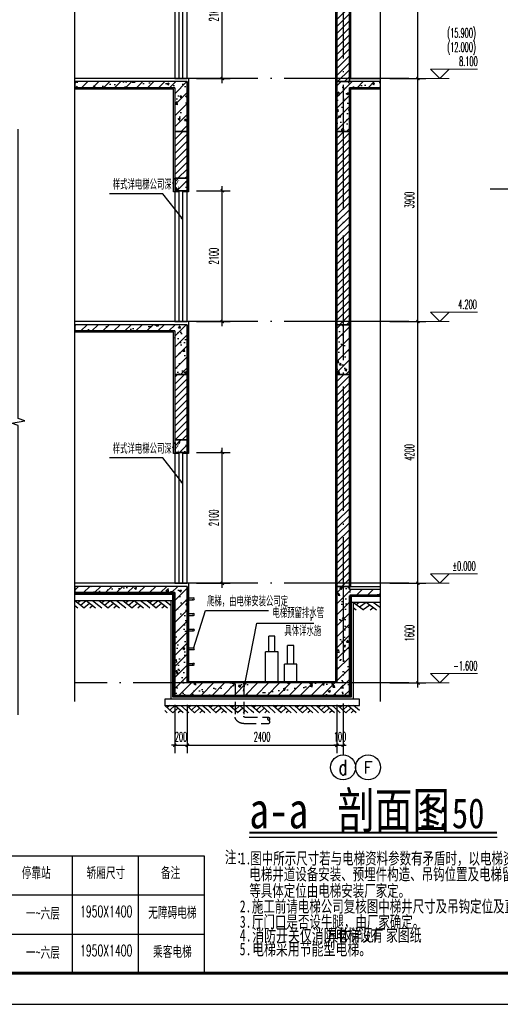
# Model space of a CAD drawing. Extents: x 1779708 to 7299578, y -1121471 to 88434.
# Tile 741 of 1056: x 6230490 to 6238197, y -973850 to -958049. Entities that reach past the tile are written whole.
import ezdxf
from ezdxf.enums import TextEntityAlignment as Align

# ---------------------------------------------------------------- set-up
doc = ezdxf.new("R2010")
doc.units = 0
doc.header["$LTSCALE"] = 1000
doc.header["$MEASUREMENT"] = 0
doc.linetypes.add('DASH', pattern=[0.35, 0.25, -0.1])
doc.linetypes.add('DOTE', pattern=[2.42, 2, -0.2, 0.02, -0.2])
doc.layers.get('0').update_dxf_attribs({"linetype": 'CONTINUOUS'})
doc.layers.get('Defpoints').update_dxf_attribs({"linetype": 'CONTINUOUS'})
for name, color, linetype in [('2', 2, 'CONTINUOUS'), ('AXIS', 3, 'CONTINUOUS'), ('AXIS_TEXT', 7, 'CONTINUOUS'), ('DIM_LEAD', 3, 'CONTINUOUS'), ('DIM_SYMB', 3, 'CONTINUOUS'), ('DOTE', 1, 'DOTE'), ('PUB_DIM', 3, 'CONTINUOUS'), ('PUB_TEXT', 7, 'CONTINUOUS'), ('PUB_TITLE', 4, 'CONTINUOUS'), ('WALL', 255, 'CONTINUOUS'), ('WINDOW', 2, 'CONTINUOUS'), ('可见线', 6, 'CONTINUOUS'), ('填充细线', 8, 'CONTINUOUS'), ('房间名称、编号', 7, 'CONTINUOUS'), ('粉刷线', 213, 'CONTINUOUS'), ('细线', 114, 'CONTINUOUS')]:
    doc.layers.add(name, color=color, linetype=linetype)
doc.layers.add('DIM_ELEV', color=3, linetype='CONTINUOUS', lineweight=13)
doc.styles.add('-仿宋_GB2312', font='txt', dxfattribs={"width": 0.8})
doc.styles.add('_TCH_AXIS', font='COMPLEX', dxfattribs={"bigfont": 'GBCBIG'})
doc.styles.add('_TCH_DIM', font='SIMPLEX.shx', dxfattribs={"width": 0.7, "bigfont": 'GBCBIG.shx'})
doc.styles.add('_TCH_DIM_T3', font='SIMPLEX.shx', dxfattribs={"width": 0.494118, "bigfont": 'GBCBIG.shx'})
doc.styles.add('COMPLEX', font='COMPLEX')
doc.styles.add('dim_font', font='SIMPLEX.shx', dxfattribs={"width": 0.8})
doc.styles.add('H1', font='txt')
doc.styles.add('仿宋', font='txt', dxfattribs={"width": 0.7})
doc.dimstyles.new('_TCH_ARCH&&50', dxfattribs={"dimtxt": 148.75, "dimasz": 50, "dimexe": 125, "dimexo": 150, "dimgap": 63.125, "dimtad": 1, "dimdec": 0, "dimzin": 0, "dimdsep": 46, "dimtxsty": '_TCH_DIM_T3', "dimblk": 'ARCHTICK', "dimcen": 0.09, "dimdle": 75, "dimclrt": 7, "dimazin": 2, "dimtfac": 1, "dimtdec": 0, "dimtix": 1, "dimtmove": 2, "dimatfit": 3, "dimfxl": 250, "dimtolj": 1, "dimtzin": 0, "dimarcsym": 0})
pattern_1 = [(45, (754033.014, 171675.97), (-56.1266008, 56.1266008), [])]
pattern_2 = [(45, (754033.01, 171675.97), (-88.3883476, 88.3883476), []), (50, (754033, 171675.97), (358.630091, -31.376067), [37.5, -412.5]), (355, (754033, 171675.97), (-69.375667, 376.096067), [30, -330]), (100.4514, (754062.9, 171673.35), (289.25469, 344.71977), [31.870095, -350.571056]), (46.1842, (754033, 171775.97), (533.620524, -82.759507), [56.25, -618.75]), (96.6356, (754077.5, 171769.07), (467.331353, 487.058935), [47.805144, -525.8565]), (351.1842, (754033, 171775.97), (467.33097, 487.0593), [45, -495]), (21, (754083, 171750.97), (298.453526, -201.309445), [37.5, -412.5]), (326, (754083, 171750.97), (121.657666, 362.575023), [30, -330]), (71.4514, (754107.9, 171734.2), (420.111314, 161.265248), [31.870095, -350.571056]), (37.5, (754033.01, 171675.97), (6.0799277, 166.446927), [0, -326, 0, -335, 0, -331.25]), (7.5, (754033.01, 171675.97), (131.534769, 197.205856), [0, -191, 0, -318.5, 0, -126.25]), (327.5, (753921.51, 171675.97), (266.911218, -11.277436), [0, -125, 0, -390, 0, -517.5]), (317.5, (753871.51, 171675.97), (291.593085, 50.052491), [0, -162.5, 0, -259, 0, -367.5])]

# ---------------------------------------------------------------- blocks, each defined once
blk = doc.blocks.new('A$C07CB7BDE')
at = {"layer": '2', "linetype": 'DASH', "ltscale": 0.8}
for p, q in [((-309, 0), (-238, -6)), ((0, 0), (-71, -6)), ((-225, -21), (-225, -531)), ((-85, -21), (-85, -551)), ((-245, -551), (-626, -551)), ((-225, -651), (-626, -651))]:
    blk.add_line(p, q, dxfattribs=at)
for centre, radius, start, end in [((-240, -21), 15, 0, 84.7817), ((-70, -21), 15, 95.2183, 180), ((-612, -576), 28.8, 119.6365, 240.3635), ((-612, -626), 28.8, 119.6365, 240.3635), ((-641, -576), 28.8, 299.6365, 60.3635), ((-245, -531), 20, 270, 0), ((-220, -510), 141, 267.9322, 343.1432)]:
    blk.add_arc(centre, radius, start, end, dxfattribs=at)
blk = doc.blocks.new('A$C3D8761CE')
at = {"layer": 'PUB_TITLE'}
blk.add_lwpolyline([(0, 0), (84100, 0), (84100, 59400), (0, 59400)], close=True, dxfattribs=at)
at = {"layer": 'PUB_TITLE', "const_width": 100}
blk.add_lwpolyline([(2500, 1000), (83100, 1000), (83100, 58400), (2500, 58400)], close=True, dxfattribs=at)
blk = doc.blocks.new('_ArchTick')
at = {"color": 0, "linetype": 'ByBlock', "const_width": 0.4}
blk.add_lwpolyline([(-0.5, -0.5), (0.5, 0.5)], dxfattribs=at)
blk = doc.blocks.new('*D2202')
at = {"layer": 'Defpoints', "color": 0, "transparency": 16777216}
for p in [(6235576, -968893), (6235676, -968893), (6235676, -969693)]:
    blk.add_point(p, dxfattribs=at)
at = {"layer": 'PUB_DIM', "color": 0, "lineweight": -2, "transparency": 16777216}
for p, q in [((6235576, -969043), (6235576, -969818)), ((6235676, -969043), (6235676, -969818)), ((6235576, -969693), (6235526, -969693)), ((6235576, -969693), (6235676, -969693)), ((6235676, -969693), (6235726, -969693))]:
    blk.add_line(p, q, dxfattribs=at)
at = {"layer": 'PUB_DIM', "color": 0, "lineweight": -2, "transparency": 16777216, "xscale": 50, "yscale": 50, "zscale": 50}
blk.add_blockref('_ArchTick', (6235576, -969693), dxfattribs=at)
at = {"layer": 'PUB_DIM', "color": 0, "lineweight": -2, "transparency": 16777216, "xscale": 50, "yscale": 50, "zscale": 50, "rotation": 180}
blk.add_blockref('_ArchTick', (6235676, -969693), dxfattribs=at)
at = {"layer": 'PUB_DIM', "color": 7, "transparency": 16777216, "insert": (6235626, -969556), "char_height": 148.8, "attachment_point": 5, "style": '_TCH_DIM_T3'}
blk.add_mtext('\\A1;100', dxfattribs=at)
blk = doc.blocks.new('*D2203')
at = {"layer": 'Defpoints', "color": 0, "transparency": 16777216}
for p in [(6233176, -968893), (6235576, -968893), (6235576, -969693)]:
    blk.add_point(p, dxfattribs=at)
at = {"layer": 'PUB_DIM', "color": 0, "lineweight": -2, "transparency": 16777216}
for p, q in [((6233176, -969043), (6233176, -969818)), ((6235576, -969043), (6235576, -969818)), ((6233101, -969693), (6235651, -969693))]:
    blk.add_line(p, q, dxfattribs=at)
at = {"layer": 'PUB_DIM', "color": 0, "lineweight": -2, "transparency": 16777216, "xscale": 50, "yscale": 50, "zscale": 50, "rotation": 180}
blk.add_blockref('_ArchTick', (6233176, -969693), dxfattribs=at)
at = {"layer": 'PUB_DIM', "color": 0, "lineweight": -2, "transparency": 16777216, "xscale": 50, "yscale": 50, "zscale": 50}
blk.add_blockref('_ArchTick', (6235576, -969693), dxfattribs=at)
at = {"layer": 'PUB_DIM', "color": 7, "transparency": 16777216, "insert": (6234376, -969556), "char_height": 148.8, "attachment_point": 5, "style": '_TCH_DIM_T3'}
blk.add_mtext('\\A1;2400', dxfattribs=at)
blk = doc.blocks.new('*D2204')
at = {"layer": 'Defpoints', "color": 0, "transparency": 16777216}
for p in [(6232976, -968893), (6233176, -968893), (6233176, -969693)]:
    blk.add_point(p, dxfattribs=at)
at = {"layer": 'PUB_DIM', "color": 0, "lineweight": -2, "transparency": 16777216}
for p, q in [((6232976, -969043), (6232976, -969818)), ((6233176, -969043), (6233176, -969818)), ((6232976, -969693), (6232926, -969693)), ((6232976, -969693), (6233176, -969693)), ((6233176, -969693), (6233226, -969693))]:
    blk.add_line(p, q, dxfattribs=at)
at = {"layer": 'PUB_DIM', "color": 0, "lineweight": -2, "transparency": 16777216, "xscale": 50, "yscale": 50, "zscale": 50}
blk.add_blockref('_ArchTick', (6232976, -969693), dxfattribs=at)
at = {"layer": 'PUB_DIM', "color": 0, "lineweight": -2, "transparency": 16777216, "xscale": 50, "yscale": 50, "zscale": 50, "rotation": 180}
blk.add_blockref('_ArchTick', (6233176, -969693), dxfattribs=at)
at = {"layer": 'PUB_DIM', "color": 7, "transparency": 16777216, "insert": (6233076, -969556), "char_height": 148.8, "attachment_point": 5, "style": '_TCH_DIM_T3'}
blk.add_mtext('\\A1;200', dxfattribs=at)
blk = doc.blocks.new('_AXISO')
blk.add_circle((0, 0), 0.5)
at = {"layer": 'AXIS_TEXT', "style": 'COMPLEX', "width": 1.041667}
blk.add_attdef('A', text='', height=0.56, dxfattribs=at).set_placement((-0.25, -0.28), (0.25, -0.28), align=Align.FIT)
blk = doc.blocks.new('*D2223')
at = {"layer": 'Defpoints', "color": 0, "transparency": 16777216}
for p in [(6236276, -955093), (6236876, -955093), (6236276, -958993)]:
    blk.add_point(p, dxfattribs=at)
at = {"layer": 'PUB_DIM', "color": 0, "lineweight": -2, "transparency": 16777216}
for p, q in [((6236876, -959068), (6236876, -955018)), ((6236426, -955093), (6237001, -955093)), ((6236426, -958993), (6237001, -958993))]:
    blk.add_line(p, q, dxfattribs=at)
at = {"layer": 'PUB_DIM', "color": 0, "lineweight": -2, "transparency": 16777216, "xscale": 50, "yscale": 50, "zscale": 50}
for p, rotation in [((6236876, -955093), 90), ((6236876, -958993), 270)]:
    blk.add_blockref('_ArchTick', p, dxfattribs=dict(at, rotation=rotation))
at = {"layer": 'PUB_DIM', "color": 7, "transparency": 16777216, "insert": (6236739, -957043), "char_height": 148.8, "attachment_point": 5, "rotation": 90, "style": '_TCH_DIM_T3'}
blk.add_mtext('\\A1;3900', dxfattribs=at)
blk = doc.blocks.new('*D2224')
at = {"layer": 'Defpoints', "color": 0, "transparency": 16777216}
for p in [(6236276, -958993), (6236876, -958993), (6236276, -962893)]:
    blk.add_point(p, dxfattribs=at)
at = {"layer": 'PUB_DIM', "color": 0, "lineweight": -2, "transparency": 16777216}
for p, q in [((6236876, -962968), (6236876, -958918)), ((6236426, -958993), (6237001, -958993)), ((6236426, -962893), (6237001, -962893))]:
    blk.add_line(p, q, dxfattribs=at)
at = {"layer": 'PUB_DIM', "color": 0, "lineweight": -2, "transparency": 16777216, "xscale": 50, "yscale": 50, "zscale": 50}
for p, rotation in [((6236876, -958993), 90), ((6236876, -962893), 270)]:
    blk.add_blockref('_ArchTick', p, dxfattribs=dict(at, rotation=rotation))
at = {"layer": 'PUB_DIM', "color": 7, "transparency": 16777216, "insert": (6236739, -960943), "char_height": 148.8, "attachment_point": 5, "rotation": 90, "style": '_TCH_DIM_T3'}
blk.add_mtext('\\A1;3900', dxfattribs=at)
blk = doc.blocks.new('*D2225')
at = {"layer": 'Defpoints', "color": 0, "transparency": 16777216}
for p in [(6236276, -962893), (6236876, -962893), (6236276, -967093)]:
    blk.add_point(p, dxfattribs=at)
at = {"layer": 'PUB_DIM', "color": 0, "lineweight": -2, "transparency": 16777216}
for p, q in [((6236426, -962893), (6237001, -962893)), ((6236876, -967168), (6236876, -962818)), ((6236426, -967093), (6237001, -967093))]:
    blk.add_line(p, q, dxfattribs=at)
at = {"layer": 'PUB_DIM', "color": 0, "lineweight": -2, "transparency": 16777216, "xscale": 50, "yscale": 50, "zscale": 50}
for p, rotation in [((6236876, -962893), 90), ((6236876, -967093), 270)]:
    blk.add_blockref('_ArchTick', p, dxfattribs=dict(at, rotation=rotation))
at = {"layer": 'PUB_DIM', "color": 7, "transparency": 16777216, "insert": (6236739, -964993), "char_height": 148.8, "attachment_point": 5, "rotation": 90, "style": '_TCH_DIM_T3'}
blk.add_mtext('\\A1;4200', dxfattribs=at)
blk = doc.blocks.new('*D2226')
at = {"layer": 'Defpoints', "color": 0, "transparency": 16777216}
for p in [(6236276, -967093), (6236876, -967093), (6236276, -968693)]:
    blk.add_point(p, dxfattribs=at)
at = {"layer": 'PUB_DIM', "color": 0, "lineweight": -2, "transparency": 16777216}
for p, q in [((6236876, -968768), (6236876, -967018)), ((6236426, -967093), (6237001, -967093)), ((6236426, -968693), (6237001, -968693))]:
    blk.add_line(p, q, dxfattribs=at)
at = {"layer": 'PUB_DIM', "color": 0, "lineweight": -2, "transparency": 16777216, "xscale": 50, "yscale": 50, "zscale": 50}
for p, rotation in [((6236876, -967093), 90), ((6236876, -968693), 270)]:
    blk.add_blockref('_ArchTick', p, dxfattribs=dict(at, rotation=rotation))
at = {"layer": 'PUB_DIM', "color": 7, "transparency": 16777216, "insert": (6236739, -967893), "char_height": 148.8, "attachment_point": 5, "rotation": 90, "style": '_TCH_DIM_T3'}
blk.add_mtext('\\A1;1600', dxfattribs=at)
blk = doc.blocks.new('$LinePat$素土夯实')
at = {"color": 0}
for p, q in [((0, -210), (210, 0)), ((120, -300), (420, 0)), ((420, 0), (608, -188)), ((495, -300), (795, 0)), ((615, 0), (705, -90)), ((210, -210), (300, -300)), ((315, -105), (502, -293)), ((705, -300), (795, -210))]:
    blk.add_line(p, q, dxfattribs=at)
blk = doc.blocks.new('*D2255')
at = {"layer": 'Defpoints', "color": 0, "transparency": 16777216}
for p in [(6233176, -956893), (6233739, -956893), (6233176, -958993)]:
    blk.add_point(p, dxfattribs=at)
at = {"layer": 'PUB_DIM', "color": 0, "lineweight": -2, "transparency": 16777216}
for p, q in [((6233326, -956893), (6233864, -956893)), ((6233739, -959068), (6233739, -956818)), ((6233326, -958993), (6233864, -958993))]:
    blk.add_line(p, q, dxfattribs=at)
at = {"layer": 'PUB_DIM', "color": 0, "lineweight": -2, "transparency": 16777216, "xscale": 50, "yscale": 50, "zscale": 50}
for p, rotation in [((6233739, -956893), 90), ((6233739, -958993), 270)]:
    blk.add_blockref('_ArchTick', p, dxfattribs=dict(at, rotation=rotation))
at = {"layer": 'PUB_DIM', "color": 7, "transparency": 16777216, "insert": (6233602, -957943), "char_height": 148.8, "attachment_point": 5, "rotation": 90, "style": '_TCH_DIM_T3'}
blk.add_mtext('\\A1;2100', dxfattribs=at)
blk = doc.blocks.new('*D2256')
at = {"layer": 'Defpoints', "color": 0, "transparency": 16777216}
for p in [(6233176, -960793), (6233739, -960793), (6233176, -962893)]:
    blk.add_point(p, dxfattribs=at)
at = {"layer": 'PUB_DIM', "color": 0, "lineweight": -2, "transparency": 16777216}
for p, q in [((6233326, -960793), (6233864, -960793)), ((6233739, -962968), (6233739, -960718)), ((6233326, -962893), (6233864, -962893))]:
    blk.add_line(p, q, dxfattribs=at)
at = {"layer": 'PUB_DIM', "color": 0, "lineweight": -2, "transparency": 16777216, "xscale": 50, "yscale": 50, "zscale": 50}
for p, rotation in [((6233739, -960793), 90), ((6233739, -962893), 270)]:
    blk.add_blockref('_ArchTick', p, dxfattribs=dict(at, rotation=rotation))
at = {"layer": 'PUB_DIM', "color": 7, "transparency": 16777216, "insert": (6233602, -961843), "char_height": 148.8, "attachment_point": 5, "rotation": 90, "style": '_TCH_DIM_T3'}
blk.add_mtext('\\A1;2100', dxfattribs=at)
blk = doc.blocks.new('*D2257')
at = {"layer": 'Defpoints', "color": 0, "transparency": 16777216}
for p in [(6233176, -964993), (6233739, -964993), (6233176, -967093)]:
    blk.add_point(p, dxfattribs=at)
at = {"layer": 'PUB_DIM', "color": 0, "lineweight": -2, "transparency": 16777216}
for p, q in [((6233739, -967168), (6233739, -964918)), ((6233326, -964993), (6233864, -964993)), ((6233326, -967093), (6233864, -967093))]:
    blk.add_line(p, q, dxfattribs=at)
at = {"layer": 'PUB_DIM', "color": 0, "lineweight": -2, "transparency": 16777216, "xscale": 50, "yscale": 50, "zscale": 50}
for p, rotation in [((6233739, -964993), 90), ((6233739, -967093), 270)]:
    blk.add_blockref('_ArchTick', p, dxfattribs=dict(at, rotation=rotation))
at = {"layer": 'PUB_DIM', "color": 7, "transparency": 16777216, "insert": (6233602, -966043), "char_height": 148.8, "attachment_point": 5, "rotation": 90, "style": '_TCH_DIM_T3'}
blk.add_mtext('\\A1;2100', dxfattribs=at)

msp = doc.modelspace()

# ---------------------------------------------------------------- hatches: boundary and pattern name
at = {"layer": '填充细线'}
h = msp.add_hatch(dxfattribs=at)
h.set_pattern_fill('ANSI31', color=256, scale=50, style=0)
h.set_pattern_definition(pattern_1)
h.paths.add_polyline_path([(6235776.3, -955943.3), (6235576.3, -955943.3), (6235576.3, -959043.3), (6235776.3, -959043.3)])
h = msp.add_hatch(dxfattribs=at)
h.set_pattern_fill('钢筋混凝土', color=256, scale=50, style=0)
h.set_pattern_definition(pattern_2)
h.paths.add_polyline_path([(6233176.3, -959043.3), (6231376.3, -959043.3), (6231376.3, -959143.3), (6232976.3, -959143.3), (6232976.3, -959843.3), (6233176.3, -959843.3)])
h = msp.add_hatch(dxfattribs=at)
h.set_pattern_fill('钢筋混凝土', color=256, scale=50, style=0)
h.set_pattern_definition(pattern_2)
h.paths.add_polyline_path([(6235776.3, -959143.3), (6236276.3, -959143.3), (6236276.3, -959043.3), (6235576.3, -959043.3), (6235576.3, -959843.3), (6235776.3, -959843.3)])
h = msp.add_hatch(dxfattribs=at)
h.set_pattern_fill('ANSI31', color=256, scale=50, style=0)
h.set_pattern_definition(pattern_1)
h.paths.add_polyline_path([(6233176.3, -959843.3), (6232976.3, -959843.3), (6232976.3, -960593.3), (6233176.3, -960593.3)])
h = msp.add_hatch(dxfattribs=at)
h.set_pattern_fill('ANSI31', color=256, scale=50, style=0)
h.set_pattern_definition(pattern_1)
h.paths.add_polyline_path([(6235776.3, -959843.3), (6235576.3, -959843.3), (6235576.3, -962943.3), (6235776.3, -962943.3)])
h = msp.add_hatch(dxfattribs=at)
h.set_pattern_fill('钢筋混凝土', color=256, scale=50, style=0)
h.set_pattern_definition(pattern_2)
h.paths.add_polyline_path([(6233176.3, -960593.3), (6232976.3, -960593.3), (6232976.3, -960793.3), (6233176.3, -960793.3)])
h = msp.add_hatch(dxfattribs=at)
h.set_pattern_fill('钢筋混凝土', color=256, scale=50, style=0)
h.set_pattern_definition(pattern_2)
h.paths.add_polyline_path([(6233176.3, -962943.3), (6231376.3, -962943.3), (6231376.3, -963043.3), (6232976.3, -963043.3), (6232976.3, -963743.3), (6233176.3, -963743.3)])
h = msp.add_hatch(dxfattribs=at)
h.set_pattern_fill('钢筋混凝土', color=256, scale=50, style=0)
h.set_pattern_definition(pattern_2)
h.paths.add_polyline_path([(6235776.3, -962943.3), (6235576.3, -962943.3), (6235576.3, -963743.3), (6235776.3, -963743.3)])
h = msp.add_hatch(dxfattribs=at)
h.set_pattern_fill('ANSI31', color=256, scale=50, style=0)
h.set_pattern_definition(pattern_1)
h.paths.add_polyline_path([(6233176.3, -963743.3), (6232976.3, -963743.3), (6232976.3, -964793.3), (6233176.3, -964793.3)])
h = msp.add_hatch(dxfattribs=at)
h.set_pattern_fill('ANSI31', color=256, scale=50, style=0)
h.set_pattern_definition([(45, (754033.014, 167775.97), (-56.1266008, 56.1266008), [])])
h.paths.add_polyline_path([(6235776.3, -963743.3), (6235576.3, -963743.3), (6235576.3, -967143.3), (6235776.3, -967143.3)])
h = msp.add_hatch(dxfattribs=at)
h.set_pattern_fill('钢筋混凝土', color=256, scale=50, style=0)
h.set_pattern_definition(pattern_2)
h.paths.add_polyline_path([(6233176.3, -964793.3), (6232976.3, -964793.3), (6232976.3, -964993.3), (6233176.3, -964993.3)])
h = msp.add_hatch(dxfattribs=at)
h.set_pattern_fill('钢筋混凝土', color=256, scale=50, style=0)
h.set_pattern_definition(pattern_2)
h.paths.add_polyline_path([(6233176.3, -967143.3), (6231376.3, -967143.3), (6231376.3, -967243.3), (6232976.3, -967243.3), (6232976.3, -968893.3), (6235776.3, -968893.3), (6235776.3, -967293.3), (6236276.3, -967293.3), (6236276.3, -967193.3), (6235776.3, -967193.3), (6235776.3, -967143.3), (6235576.3, -967143.3), (6235576.3, -968693.3), (6233176.3, -968693.3)])

# ---------------------------------------------------------------- linework, layer by layer
at = {"layer": '2', "linetype": 'DASH', "const_width": 10}
msp.add_lwpolyline([(6236276.3, -967288.3), (6235791.3, -967288.3), (6235791.3, -968908.3), (6232961.3, -968908.3), (6232961.3, -967258.3), (6231376.3, -967258.3)], dxfattribs=at)
at = {"layer": '2'}
for points in [[(6236276.3, -967283.3), (6235786.3, -967283.3), (6235786.3, -968903.3), (6232966.3, -968903.3), (6232966.3, -967253.3), (6231376.3, -967253.3)], [(6236276.3, -967293.3), (6235796.3, -967293.3), (6235796.3, -968913.3), (6232956.3, -968913.3), (6232956.3, -967263.3), (6231376.3, -967263.3)]]:
    msp.add_lwpolyline(points, dxfattribs=at)
at = {"layer": 'AXIS'}
msp.add_line((6235676.3, -969024.2), (6235676.3, -969848.8), dxfattribs=at)
msp.add_circle((6236076.3, -970048.8), 200, dxfattribs=at)
at = {"layer": 'DIM_ELEV'}
for p, q in [((6237226.3, -958993.3), (6237076.3, -958843.3)), ((6237076.3, -958843.3), (6237830.1, -958843.3)), ((6237226.3, -958993.3), (6237376.3, -958843.3)), ((6236876.3, -958993.3), (6237376.3, -958993.3)), ((6237226.3, -962893.3), (6237076.3, -962743.3)), ((6237076.3, -962743.3), (6237830.1, -962743.3)), ((6237226.3, -962893.3), (6237376.3, -962743.3)), ((6236876.3, -962893.3), (6237376.3, -962893.3)), ((6237226.3, -967093.3), (6237076.3, -966943.3)), ((6237076.3, -966943.3), (6237830.1, -966943.3)), ((6237226.3, -967093.3), (6237376.3, -966943.3)), ((6236876.3, -967093.3), (6237376.3, -967093.3)), ((6237226.3, -968693.3), (6237076.3, -968543.3)), ((6237076.3, -968543.3), (6237830.1, -968543.3)), ((6237226.3, -968693.3), (6237376.3, -968543.3)), ((6236876.3, -968693.3), (6237376.3, -968693.3))]:
    msp.add_line(p, q, dxfattribs=at)
at = {"layer": 'DIM_LEAD'}
for p, q in [((6232785.7, -960841.3), (6231929.8, -960841.3)), ((6233089, -961231.3), (6232785.7, -960841.3)), ((6232785.7, -965081.1), (6231929.8, -965081.1)), ((6233089, -965471.2), (6232785.7, -965081.1)), ((6233276.3, -968137.7), (6233466.7, -967528.9)), ((6233466.7, -967528.9), (6234479.6, -967528.9)), ((6234077.5, -968823.6), (6234291.6, -967732.1)), ((6234291.6, -967732.1), (6235204.5, -967732.1))]:
    msp.add_line(p, q, dxfattribs=at)
at = {"layer": 'DIM_LEAD', "const_width": 20}
for points in [[(6233095.1, -961239.2, 1), (6233082.8, -961223.4, 1)], [(6233095.1, -965479.1, 1), (6233082.8, -965463.3, 1)]]:
    msp.add_lwpolyline(points, format="xyb", close=True, dxfattribs=at)
at = {"layer": 'DIM_SYMB'}
for points in [[(6231376.3, -968993.3), (6231376.3, -957649.5), (6231271.3, -957611.3), (6231481.3, -957574.3), (6231376.3, -957537), (6231376.3, -946193.3)], [(6236276.3, -968993.3), (6236276.3, -957649.5), (6236171.3, -957611.3), (6236381.3, -957574.3), (6236276.3, -957537), (6236276.3, -946193.3)], [(6230465.4, -969205.9), (6230465.4, -964562.2), (6230360.4, -964523.9), (6230570.4, -964486.9), (6230465.4, -964449.7), (6230465.4, -959805.9)], [(6238034.7, -960764.7), (6245328.4, -960764.7), (6245366.6, -960659.7), (6245403.7, -960869.7), (6245440.9, -960764.7), (6252734.7, -960764.7)], [(6234171.7, -971165.3), (6238145.9, -971165.3)]]:
    msp.add_lwpolyline(points, dxfattribs=at)
at = {"layer": 'DIM_SYMB', "const_width": 35}
msp.add_lwpolyline([(6234171.7, -971095.3), (6238145.9, -971095.3)], dxfattribs=at)
at = {"layer": 'DOTE'}
for p, q in [((6235676.3, -946993.3), (6235676.3, -968693.3)), ((6236731.1, -958993.3), (6231376.3, -958993.3)), ((6236731.1, -962893.3), (6231376.3, -962893.3)), ((6236731.1, -967093.3), (6231376.3, -967093.3)), ((6236731.1, -968693.3), (6231376.3, -968693.3))]:
    msp.add_line(p, q, dxfattribs=at)
at = {"layer": 'PUB_DIM'}
for p, q in [((6217594.5, -971465.4), (6233446.1, -971465.4)), ((6231332.6, -971465.4), (6231332.6, -973350.2)), ((6231332.6, -971465.4), (6231332.6, -973350.2)), ((6232389.3, -971465.4), (6232389.3, -973350.2)), ((6232389.3, -971465.4), (6232389.3, -973350.2)), ((6233446.1, -971465.4), (6233446.1, -973350.2)), ((6233446.1, -971465.4), (6233446.1, -973350.2)), ((6219619, -972093.7), (6233446.1, -972093.7)), ((6217594.5, -972721.9), (6233446.1, -972721.9)), ((6217594.5, -973350.2), (6233446.1, -973350.2))]:
    msp.add_line(p, q, dxfattribs=at)
at = {"layer": 'WALL'}
for p, q in [((6235576.3, -950093.3), (6235576.3, -968693.3)), ((6235776.3, -955243.3), (6235776.3, -959043.3)), ((6233176.3, -959043.3), (6231376.3, -959043.3)), ((6233176.3, -959043.3), (6233176.3, -960793.3)), ((6236276.3, -959043.3), (6235576.3, -959043.3)), ((6232976.3, -959143.3), (6231376.3, -959143.3)), ((6232976.3, -959143.3), (6232976.3, -960793.3)), ((6236276.3, -959143.3), (6235776.3, -959143.3)), ((6235776.3, -959143.3), (6235776.3, -967193.3)), ((6233176.3, -959843.3), (6232976.3, -959843.3)), ((6235776.3, -959843.3), (6235576.3, -959843.3)), ((6233176.3, -960593.3), (6232976.3, -960593.3)), ((6233176.3, -960793.3), (6232976.3, -960793.3)), ((6233176.3, -962943.3), (6231376.3, -962943.3)), ((6232976.3, -963043.3), (6231376.3, -963043.3)), ((6232976.3, -963043.3), (6232976.3, -964993.3)), ((6233176.3, -962943.3), (6233176.3, -964993.3)), ((6235776.3, -962943.3), (6235576.3, -962943.3)), ((6233176.3, -963743.3), (6232976.3, -963743.3)), ((6235776.3, -963743.3), (6235576.3, -963743.3)), ((6233176.3, -964793.3), (6232976.3, -964793.3)), ((6233176.3, -964993.3), (6232976.3, -964993.3)), ((6233176.3, -967143.3), (6231376.3, -967143.3)), ((6233176.3, -967143.3), (6233176.3, -968693.3)), ((6235776.3, -967143.3), (6235576.3, -967143.3)), ((6236276.3, -967193.3), (6235776.3, -967193.3)), ((6232976.3, -967243.3), (6231376.3, -967243.3)), ((6232976.3, -967243.3), (6232976.3, -968893.3)), ((6233176.3, -967328.3), (6233276.3, -967328.3)), ((6236276.3, -967293.3), (6235776.3, -967293.3)), ((6235776.3, -967293.3), (6235776.3, -968893.3)), ((6232946.3, -967373.3), (6231376.3, -967373.3)), ((6233176.3, -967358.3), (6233276.3, -967358.3)), ((6236276.3, -967403.3), (6235776.3, -967403.3)), ((6233176.3, -967578.3), (6233276.3, -967578.3)), ((6233176.3, -967608.3), (6233276.3, -967608.3)), ((6233176.3, -967828.3), (6233276.3, -967828.3)), ((6233176.3, -967858.3), (6233276.3, -967858.3)), ((6234483.6, -968193.2), (6234483.6, -967943.2)), ((6234583.6, -967943.2), (6234483.6, -967943.2)), ((6234583.6, -968193.2), (6234583.6, -967943.2)), ((6233176.3, -968128.3), (6233276.3, -968128.3)), ((6234783.6, -968393.2), (6234783.6, -968093.2)), ((6234883.6, -968093.2), (6234783.6, -968093.2)), ((6234883.6, -968393.2), (6234883.6, -968093.2)), ((6233176.3, -968158.3), (6233276.3, -968158.3)), ((6234633.6, -968193.2), (6234433.6, -968193.2)), ((6234433.6, -968693.2), (6234433.6, -968193.2)), ((6234633.6, -968693.2), (6234633.6, -968193.2)), ((6233176.3, -968378.3), (6233276.3, -968378.3)), ((6233176.3, -968408.3), (6233276.3, -968408.3)), ((6234933.6, -968393.2), (6234733.6, -968393.2)), ((6234733.6, -968693.2), (6234733.6, -968393.2)), ((6234933.6, -968693.2), (6234933.6, -968393.2)), ((6235576.3, -968693.3), (6233176.3, -968693.3)), ((6235776.3, -968893.3), (6232976.3, -968893.3))]:
    msp.add_line(p, q, dxfattribs=at)
for points in [[(6236276.3, -967303.3), (6235806.3, -967303.3), (6235806.3, -968923.3), (6232946.3, -968923.3), (6232946.3, -967273.3), (6231376.3, -967273.3)], [(6235836.3, -967403.3), (6235836.3, -968953.3), (6232916.3, -968953.3), (6232916.3, -967373.3)]]:
    msp.add_lwpolyline(points, dxfattribs=at)
msp.add_lwpolyline([(6235936.3, -968953.3), (6232816.3, -968953.3), (6232816.3, -969053.3), (6235936.3, -969053.3)], close=True, dxfattribs=at)
for centre, start, end in [((6233276.3, -967343.3), 90, 270), ((6233276.3, -967343.3), 270, 90), ((6233276.3, -967593.3), 90, 270), ((6233276.3, -967593.3), 270, 90), ((6233276.3, -967843.3), 90, 270), ((6233276.3, -967843.3), 270, 90), ((6233276.3, -968143.3), 90, 270), ((6233276.3, -968143.3), 270, 90), ((6233276.3, -968393.3), 90, 270), ((6233276.3, -968393.3), 270, 90)]:
    msp.add_arc(centre, 15, start, end, dxfattribs=at)
at = {"layer": 'WINDOW'}
for p, q in [((6233046.3, -958993.3), (6233046.3, -956893.3)), ((6233106.3, -958993.3), (6233106.3, -956893.3)), ((6233046.3, -962893.3), (6233046.3, -960793.3)), ((6233106.3, -962893.3), (6233106.3, -960793.3)), ((6233046.3, -967093.3), (6233046.3, -964993.3)), ((6233106.3, -967093.3), (6233106.3, -964993.3))]:
    msp.add_line(p, q, dxfattribs=at)
for points in [[(6233176.3, -956893.3), (6232976.3, -956893.3), (6232976.3, -958993.3), (6233176.3, -958993.3)], [(6233176.3, -960793.3), (6232976.3, -960793.3), (6232976.3, -962893.3), (6233176.3, -962893.3)], [(6233176.3, -964993.3), (6232976.3, -964993.3), (6232976.3, -967093.3), (6233176.3, -967093.3)]]:
    msp.add_lwpolyline(points, close=True, dxfattribs=at)
at = {"layer": '填充细线'}
for points in [[(6235776.3, -955943.3), (6235576.3, -955943.3), (6235576.3, -959043.3), (6235776.3, -959043.3)], [(6233176.3, -959043.3), (6231376.3, -959043.3), (6231376.3, -959143.3), (6232976.3, -959143.3), (6232976.3, -959843.3), (6233176.3, -959843.3)], [(6235776.3, -959143.3), (6236276.3, -959143.3), (6236276.3, -959043.3), (6235576.3, -959043.3), (6235576.3, -959843.3), (6235776.3, -959843.3)], [(6233176.3, -959843.3), (6232976.3, -959843.3), (6232976.3, -960593.3), (6233176.3, -960593.3)], [(6235776.3, -959843.3), (6235576.3, -959843.3), (6235576.3, -962943.3), (6235776.3, -962943.3)], [(6233176.3, -960593.3), (6232976.3, -960593.3), (6232976.3, -960793.3), (6233176.3, -960793.3)], [(6233176.3, -962943.3), (6231376.3, -962943.3), (6231376.3, -963043.3), (6232976.3, -963043.3), (6232976.3, -963743.3), (6233176.3, -963743.3)], [(6235776.3, -962943.3), (6235576.3, -962943.3), (6235576.3, -963743.3), (6235776.3, -963743.3)], [(6233176.3, -963743.3), (6232976.3, -963743.3), (6232976.3, -964793.3), (6233176.3, -964793.3)], [(6235776.3, -963743.3), (6235576.3, -963743.3), (6235576.3, -967143.3), (6235776.3, -967143.3)], [(6233176.3, -964793.3), (6232976.3, -964793.3), (6232976.3, -964993.3), (6233176.3, -964993.3)], [(6233176.3, -967143.3), (6231376.3, -967143.3), (6231376.3, -967243.3), (6232976.3, -967243.3), (6232976.3, -968893.3), (6235776.3, -968893.3), (6235776.3, -967293.3), (6236276.3, -967293.3), (6236276.3, -967193.3), (6235776.3, -967193.3), (6235776.3, -967143.3), (6235576.3, -967143.3), (6235576.3, -968693.3), (6233176.3, -968693.3)]]:
    msp.add_lwpolyline(points, close=True, dxfattribs=at)
at = {"layer": '粉刷线'}
for p, q in [((6235556.3, -950113.3), (6235556.3, -968673.3)), ((6233176.3, -958993.3), (6231376.3, -958993.3)), ((6233176.3, -962893.3), (6231376.3, -962893.3)), ((6233196.3, -967093.3), (6231376.3, -967093.3)), ((6233196.3, -967093.3), (6233196.3, -968673.3)), ((6235556.3, -968673.3), (6233196.3, -968673.3))]:
    msp.add_line(p, q, dxfattribs=at)
for points in [[(6236276.3, -955263.3), (6235796.3, -955263.3), (6235796.3, -958993.3), (6236276.3, -958993.3)], [(6233196.3, -958993.3), (6233196.3, -960813.3), (6233106.3, -960813.3)], [(6233046.3, -960813.3), (6232956.3, -960813.3), (6232956.3, -959163.3), (6231376.3, -959163.3)], [(6236276.3, -959163.3), (6235796.3, -959163.3), (6235796.3, -967143.3), (6236276.3, -967143.3)], [(6233196.3, -962893.3), (6233196.3, -965013.3), (6233106.3, -965013.3)], [(6233046.3, -965013.3), (6232956.3, -965013.3), (6232956.3, -963063.3), (6231376.3, -963063.3)]]:
    msp.add_lwpolyline(points, dxfattribs=at)

# ---------------------------------------------------------------- block references
at = {"layer": 'AXIS'}
ref = msp.add_blockref('_AXISO', (6235676.3, -970048.8), dxfattribs=dict(at, xscale=400, yscale=400, zscale=400))
ref.add_attrib('A', 'd', dxfattribs={"layer": 'AXIS_TEXT', "height": 243.1, "style": '_TCH_AXIS', "width": 0.75}).set_placement((6235606.9, -970170.3), (6235745.8, -970170.3), align=Align.FIT)
at = {"layer": 'WALL', "yscale": 0.4, "zscale": 0.4}
for p, xscale in [((6231761.3, -967373.3), -0.4842767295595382), ((6232146.3, -967373.3), -0.4842767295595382), ((6232531.3, -967373.3), -0.4842767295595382), ((6232916.3, -967373.3), -0.4842767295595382), ((6236276.3, -967403.3), -0.5534591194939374), ((6233163, -969053.3), -0.4360587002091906), ((6233509.7, -969053.3), -0.4360587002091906), ((6233856.3, -969053.3), -0.4360587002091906), ((6234203, -969053.3), -0.4360587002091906), ((6234549.7, -969053.3), -0.4360587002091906), ((6234896.3, -969053.3), -0.4360587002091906), ((6235243, -969053.3), -0.4360587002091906), ((6235589.7, -969053.3), -0.4360587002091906), ((6235936.3, -969053.3), -0.4360587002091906)]:
    msp.add_blockref('$LinePat$素土夯实', p, dxfattribs=dict(at, xscale=xscale))
at = {"layer": '可见线', "xscale": 0.5, "yscale": 0.5, "zscale": 0.5}
msp.add_blockref('A$C3D8761CE', (6216344.5, -973850.2), dxfattribs=at)
at = {"layer": '细线', "xscale": -1}
msp.add_blockref('A$C07CB7BDE', (6233857.4, -968693.2), dxfattribs=at)

# ---------------------------------------------------------------- texts
at = {"layer": 'AXIS_TEXT', "color": 7, "style": '_TCH_AXIS'}
msp.add_text('F', height=190.9, dxfattribs=at).set_placement((6236003.6, -970144.2), (6236149, -970144.2), align=Align.FIT)
at = {"layer": 'PUB_DIM'}
for s, height, style, width, p in [('停靠站', 170, 'H1', 0.7, (6230755.5, -971734.7)), ('轿厢尺寸', 170, 'H1', 0.7, (6231871.6, -971734.7)), ('备注', 170, 'H1', 0.7, (6232909.4, -971734.7)), ('1950X1400', 181.33, 'dim_font', 0.6, (6231877.3, -972359.3)), ('无障碍电梯', 170, 'H1', 0.7, (6232938.8, -972372.1)), ('一~六层', 170, 'H1', 0.7, (6230861.6, -972387.3)), ('一~六层', 170, 'H1', 0.7, (6230861.6, -973015.6)), ('1950X1400', 181.33, 'dim_font', 0.6, (6231877.3, -972987.5)), ('乘客电梯', 170, 'H1', 0.7, (6232938.8, -973000.3))]:
    msp.add_text(s, height=height, dxfattribs=dict(at, style=style, width=width)).set_placement(p, align=Align.MIDDLE)
at = {"layer": 'PUB_TEXT', "color": 7}
for s, height, style, width, p in [('(15.900)', 148.75, '_TCH_DIM', 0.494118, (6237346.1, -958335.8)), ('(12.000)', 148.75, '_TCH_DIM', 0.494118, (6237346.1, -958563.3)), ('8.100', 148.75, '_TCH_DIM', 0.494118, (6237535.1, -958790.8)), ('样式详电梯公司深化', 168.79, '_TCH_DIM', 0.7, (6231982.3, -960775.8)), ('4.200', 148.75, '_TCH_DIM', 0.494118, (6237521.1, -962690.8)), ('样式详电梯公司深化', 168.79, '_TCH_DIM', 0.7, (6231982.3, -965015.6)), ('%%P0.000', 148.75, '_TCH_DIM', 0.494118, (6237430.1, -966890.8)), ('爬梯，由电梯安装公司定', 168.794, '_TCH_DIM', 0.7, (6233494, -967465.2)), ('电梯预留排水管', 168.79, '_TCH_DIM', 0.7, (6234542.9, -967651.3)), (',', 148.8, '_TCH_DIM', 0.494118, (6235145, -967651.3)), ('具体详水施', 168.79, '_TCH_DIM', 0.7, (6234733.7, -967941)), ('-1.600', 148.75, '_TCH_DIM', 0.494118, (6237444.1, -968490.8)), ('剖面图', 578.72, '-仿宋_GB2312', 0.8, (6235582.7, -971025.3)), ('a-a', 578.72, '-仿宋_GB2312', 0.8, (6234171.7, -971025.3)), ('1:50', 482.27, '-仿宋_GB2312', 0.8, (6236894.3, -971025.3))]:
    msp.add_text(s, height=height, dxfattribs=dict(at, style=style, width=width)).set_placement(p)
at = {"layer": '房间名称、编号', "style": '仿宋', "width": 0.7}
for s, height, p in [('注：', 192.91, (6233779.7, -971586.5)), ('1.', 192.91, (6234020, -971604.5)), ('图中所示尺寸若与电梯资料参数有矛盾时，以电梯资料为准。', 192.908, (6234187.2, -971604.5)), ('电梯井道设备安装、预埋件构造、吊钩位置及电梯留孔', 192.908, (6234172.4, -971858.5)), ('等具体定位由电梯安装厂家定。', 192.908, (6234172.4, -972124.2)), ('2.', 192.91, (6234020, -972374.7)), ('施工前请电梯公司复核图中梯井尺寸及吊钩定位及直径等事项。', 192.908, (6234212.9, -972374.7)), ('厅门口是否设牛腿，由厂家确定。', 192.908, (6234214.8, -972621.2)), ('3.', 192.91, (6234021.9, -972621.2)), ('4.', 200, (6234019.2, -972841.9)), ('消防开关仅消防电梯设有', 200, (6234219.2, -972841.9)), ('具体详见厂家图纸', 200, (6235406.9, -972841.9)), ('5.', 200, (6234016.5, -973062.5)), ('电梯采用节能型电梯。', 200, (6234216.5, -973062.5)), (',', 200, (6235340.2, -972841.9))]:
    msp.add_text(s, height=height, dxfattribs=at).set_placement(p)

# ---------------------------------------------------------------- dimensions: what is measured, and where the dimension line sits
at = {"layer": 'PUB_DIM'}
for p1, p2, distance, picture, middle in [((6236276.3, -958993.3), (6236276.3, -955093.3), -600, '*D2223', (6236738.8, -957043.3)), ((6233176.3, -958993.3), (6233176.3, -956893.3), -562.9, '*D2255', (6233601.7, -957943.3)), ((6236276.3, -962893.3), (6236276.3, -958993.3), -600, '*D2224', (6236738.8, -960943.3)), ((6233176.3, -962893.3), (6233176.3, -960793.3), -562.9, '*D2256', (6233601.7, -961843.3)), ((6236276.3, -967093.3), (6236276.3, -962893.3), -600, '*D2225', (6236738.8, -964993.3)), ((6233176.3, -967093.3), (6233176.3, -964993.3), -562.9, '*D2257', (6233601.7, -966043.3)), ((6236276.3, -968693.3), (6236276.3, -967093.3), -600, '*D2226', (6236738.8, -967893.3)), ((6232976.3, -968893.3), (6233176.3, -968893.3), -800, '*D2204', (6233076.3, -969555.8)), ((6233176.3, -968893.3), (6235576.3, -968893.3), -800, '*D2203', (6234376.3, -969555.8)), ((6235576.3, -968893.3), (6235676.3, -968893.3), -800, '*D2202', (6235626.3, -969555.8))]:
    dim = msp.add_aligned_dim(p1=p1, p2=p2, distance=distance, dimstyle='_TCH_ARCH&&50', dxfattribs=at)
    dim.commit()
    dim.dimension.update_dxf_attribs({"geometry": picture, "text_midpoint": middle})

doc.saveas('drawing.dxf')
